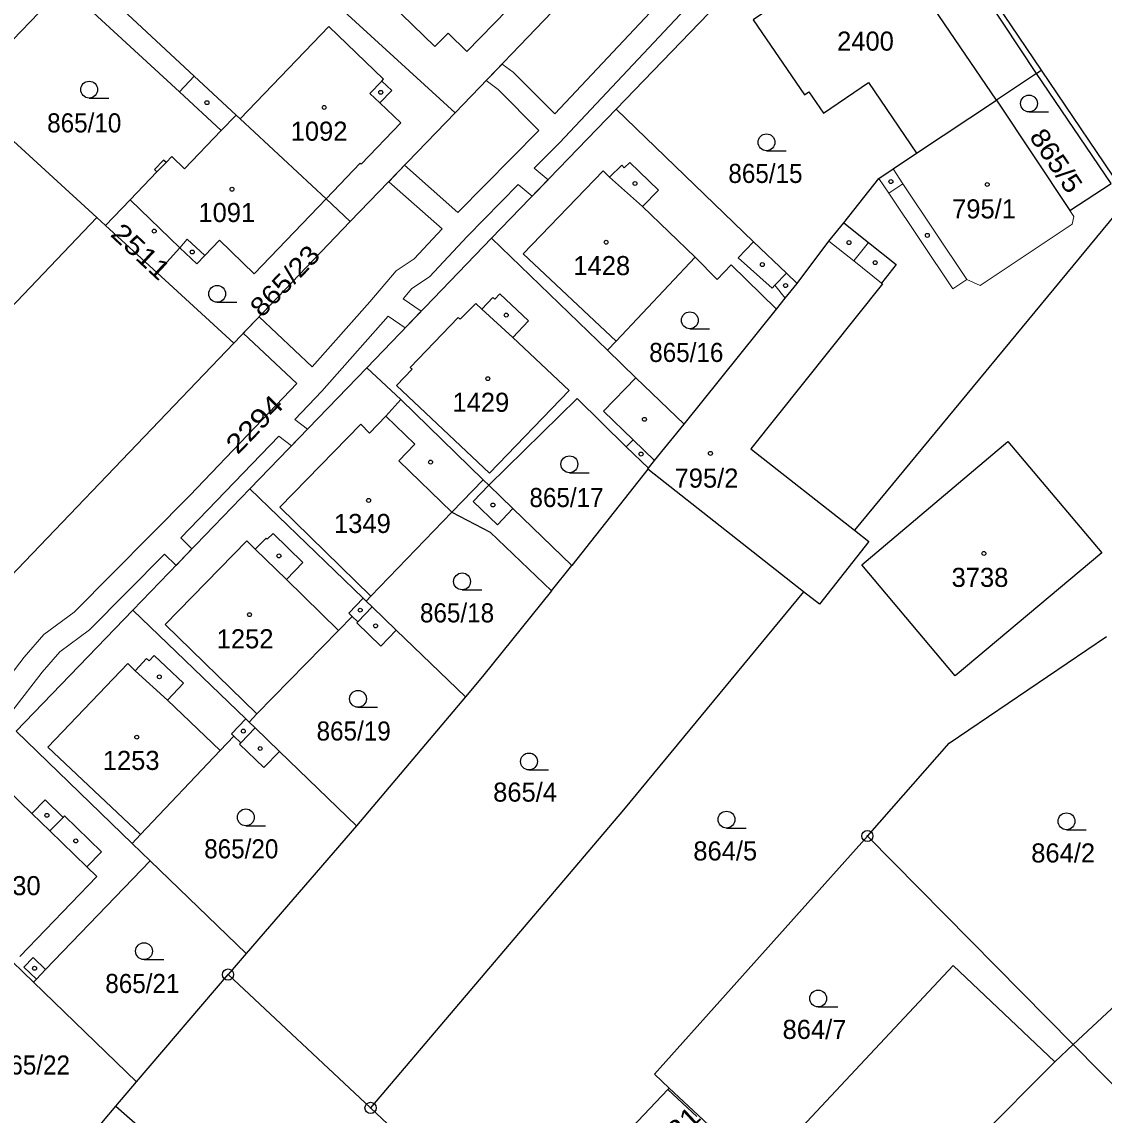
# Model space of a CAD drawing. Extents: x -679733 to -673243, y -1075091 to -1066557.
# Drawn here: x -676292.7 to -676196.3, y -1071108.5 to -1071011.1 of the extents above; entities that cross this region are included whole.
import ezdxf
from ezdxf.enums import TextEntityAlignment as Align

# ---------------------------------------------------------------- set-up
doc = ezdxf.new("R2010")
doc.units = 0
doc.header["$LTSCALE"] = 0.68
for name, color, linetype, lineweight in [('1', 7, 'Continuous', 25), ('13', 7, 'Continuous', 13), ('3', 7, 'Continuous', 25), ('4', 7, 'Continuous', 13), ('5', 7, 'Continuous', 25), ('8', 7, 'Continuous', 25)]:
    doc.layers.add(name, color=color, linetype=linetype, lineweight=lineweight)
doc.layers.add('2', color=7, linetype='Continuous')

msp = doc.modelspace()

# ---------------------------------------------------------------- linework, layer by layer
at = {"layer": '1'}
for p, q in [((-676202.3, -1071015.71), (-676205.88, -1071018.09)), ((-676202.3, -1071015.71), (-676201.89, -1071015.43)), ((-676286, -1071028.56), (-676298.09, -1071017.48)), ((-676212.98, -1071022.82), (-676205.88, -1071018.09)), ((-676285.24, -1071029.26), (-676283.05, -1071026.98)), ((-676285.24, -1071029.26), (-676286, -1071028.56)), ((-676263.43, -1071028.91), (-676273.8, -1071039.74)), ((-676250.85, -1071030.4), (-676261.96, -1071041.92)), ((-676278.62, -1071031.24), (-676280.64, -1071033.48)), ((-676233.68, -1071046.96), (-676225.46, -1071036.7)), ((-676236.94, -1071050.95), (-676243.69, -1071059.54)), ((-676236.94, -1071050.95), (-676236.88, -1071050.87)), ((-676223.05, -1071061.88), (-676236.94, -1071050.95)), ((-676259.33, -1071065.29), (-676253.17, -1071071.24)), ((-676269.73, -1071076.09), (-676262.87, -1071082.71)), ((-676199.04, -1071102.18), (-676217.37, -1071083.62)), ((-676281.26, -1071085.83), (-676272.71, -1071094.08)), ((-676282.46, -1071105.51), (-676274.32, -1071095.96)), ((-676286.33, -1071110.08), (-676284.31, -1071107.69)), ((-676284.31, -1071107.69), (-676280.02, -1071111.43))]:
    msp.add_line(p, q, dxfattribs=at)
for points in [[(-676222.29, -1070986.06), (-676221.96, -1070985.71), (-676219.92, -1070988.76), (-676201.89, -1071015.43), (-676194.14, -1071026.89)], [(-676273.49, -1070991.99), (-676278.31, -1070997.07), (-676254.08, -1071019.23), (-676244.73, -1071009.5), (-676246.98, -1071007.53)], [(-676262.62, -1070992.93), (-676264.04, -1070994.5), (-676263.41, -1070995.07), (-676267.35, -1071000.07), (-676261.61, -1071005.41), (-676262.78, -1071006.61), (-676255.89, -1071013.33), (-676254.71, -1071012.13), (-676253.04, -1071013.76), (-676246.98, -1071007.53)], [(-676202.3, -1071015.71), (-676215.46, -1070995.83), (-676217.48, -1070995.82), (-676239.74, -1071018.89)], [(-676205.88, -1071018.09), (-676216.52, -1071002.43), (-676222.45, -1071006.39), (-676221.95, -1071007.14), (-676227.53, -1071010.95), (-676222.98, -1071017.63), (-676222.57, -1071017.35), (-676221.27, -1071019.25), (-676217.26, -1071016.52), (-676212.98, -1071022.82)], [(-676273.23, -1071019.76), (-676273.59, -1071019.42), (-676277.33, -1071015.95), (-676287.49, -1071006.49)], [(-676298.37, -1071017.82), (-676298.09, -1071017.48), (-676288.88, -1071007.93)], [(-676288.88, -1071007.93), (-676278.64, -1071017.35), (-676274.92, -1071020.81), (-676278.19, -1071024.2), (-676279.33, -1071023.11), (-676279.84, -1071023.64), (-676280.06, -1071023.44), (-676280.87, -1071024.28), (-676280.65, -1071024.49), (-676283.05, -1071026.98), (-676278.62, -1071031.24)], [(-676265.59, -1071026.87), (-676262.55, -1071023.72), (-676262.46, -1071023.81), (-676258.94, -1071020.13), (-676260.79, -1071018.35), (-676259.74, -1071017.25), (-676260.62, -1071016.4), (-676260.47, -1071016.24), (-676265.35, -1071011.55), (-676273.23, -1071019.76)], [(-676205.88, -1071018.09), (-676199.33, -1071027.93), (-676195.65, -1071025.53), (-676202.3, -1071015.71)], [(-676278.62, -1071031.24), (-676277.11, -1071032.68), (-676276.38, -1071031.93), (-676275.09, -1071030.57), (-676271.99, -1071033.55), (-676265.59, -1071026.87), (-676273.23, -1071019.76)], [(-676265.59, -1071026.87), (-676263.43, -1071028.91), (-676254.08, -1071019.23)], [(-676239.74, -1071018.89), (-676250.85, -1071030.4), (-676240.52, -1071040.37)], [(-676223.63, -1071034.43), (-676224.58, -1071033.51), (-676227.5, -1071030.7), (-676239.74, -1071018.89)], [(-676219.48, -1071029.01), (-676216.34, -1071025.06), (-676215.08, -1071024.22), (-676212.98, -1071022.82)], [(-676177.06, -1071053.13), (-676181.35, -1071046.77), (-676193.89, -1071028.12), (-676194.14, -1071026.89), (-676218.53, -1071056.4)], [(-676286, -1071028.56), (-676297.91, -1071041.01), (-676305.5, -1071048.94), (-676310.1, -1071053.75), (-676316.14, -1071060.07), (-676319.48, -1071063.55)], [(-676308.39, -1071075.83), (-676273.8, -1071039.74), (-676280.64, -1071033.48), (-676285.24, -1071029.26)], [(-676219.48, -1071029.01), (-676217.27, -1071030.77), (-676214.8, -1071032.73), (-676216.11, -1071034.38), (-676216.03, -1071034.44), (-676227.75, -1071049.15), (-676218.53, -1071056.4)], [(-676223.63, -1071034.43), (-676220.79, -1071030.65), (-676219.48, -1071029.01)], [(-676240.52, -1071040.37), (-676239.76, -1071039.57), (-676232.71, -1071032.09), (-676230.74, -1071034.06), (-676229.5, -1071032.77), (-676225.46, -1071036.7)], [(-676225.46, -1071036.7), (-676224.68, -1071035.73), (-676223.63, -1071034.43)], [(-676233.68, -1071046.96), (-676237.99, -1071042.81), (-676240.52, -1071040.37)], [(-676251.1, -1071052.39), (-676251.59, -1071051.92), (-676258.94, -1071044.75), (-676261.96, -1071041.92), (-676272.37, -1071052.71)], [(-676251.1, -1071052.39), (-676243.21, -1071044.66), (-676238.86, -1071048.96), (-676236.88, -1071050.87)], [(-676236.88, -1071050.87), (-676236.32, -1071050.19), (-676233.68, -1071046.96)], [(-676262.02, -1071062.7), (-676262.29, -1071062.44), (-676272.37, -1071052.71), (-676282.79, -1071063.51)], [(-676243.69, -1071059.54), (-676248.95, -1071054.47), (-676251.1, -1071052.39)], [(-676262.02, -1071062.7), (-676261.59, -1071062.25), (-676254.38, -1071054.79), (-676250.96, -1071056.56), (-676245.52, -1071061.79), (-676243.69, -1071059.54)], [(-676218.53, -1071056.4), (-676217.25, -1071057.4), (-676221.64, -1071062.98), (-676223.05, -1071061.88)], [(-676245.52, -1071061.79), (-676251.65, -1071069.42), (-676253.17, -1071071.24), (-676262.87, -1071082.71)], [(-676223.05, -1071061.88), (-676239.09, -1071081.3), (-676261.62, -1071107.83)], [(-676282.79, -1071063.51), (-676293.2, -1071074.3), (-676282.86, -1071084.28)], [(-676282.79, -1071063.51), (-676272.73, -1071073.2), (-676272.45, -1071073.47)], [(-676259.33, -1071065.29), (-676261.48, -1071063.22), (-676262.02, -1071062.7)], [(-676272.45, -1071073.47), (-676271.74, -1071072.74), (-676264.47, -1071065.31), (-676263.26, -1071064.07), (-676262.77, -1071064.55), (-676262.86, -1071064.64), (-676260.71, -1071066.72), (-676259.33, -1071065.29)], [(-676217.37, -1071083.62), (-676210.07, -1071075.34), (-676196.06, -1071065.85)], [(-676269.73, -1071076.09), (-676271.9, -1071074), (-676272.45, -1071073.47)], [(-676282.86, -1071084.28), (-676282.11, -1071083.49), (-676275.01, -1071076), (-676273.81, -1071074.73), (-676273.19, -1071075.33), (-676273.29, -1071075.44), (-676271.12, -1071077.53), (-676269.73, -1071076.09)], [(-676262.87, -1071082.71), (-676272.71, -1071094.08), (-676274.32, -1071095.96), (-676261.62, -1071107.83)], [(-676235.02, -1071106.07), (-676236.33, -1071104.84), (-676217.37, -1071083.62)], [(-676291.65, -1071096.64), (-676291.38, -1071096.37), (-676290.57, -1071095.52), (-676281.26, -1071085.83), (-676282.86, -1071084.28)], [(-676181.64, -1071084.99), (-676189.45, -1071090.81), (-676188.33, -1071092.22), (-676199.04, -1071102.18)], [(-676284.31, -1071107.69), (-676282.46, -1071105.51), (-676291.65, -1071096.64), (-676297.33, -1071091.17), (-676301.04, -1071094.98), (-676303.32, -1071097.34)], [(-676199.04, -1071102.18), (-676200.68, -1071103.72), (-676209.74, -1071095.16), (-676225.83, -1071112.33), (-676227.03, -1071113.57), (-676220.89, -1071119.33)], [(-676169.46, -1071130.8), (-676176.26, -1071125.06), (-676189.56, -1071111.78), (-676199.04, -1071102.18)], [(-676236.85, -1071113.13), (-676239.41, -1071110.71), (-676235.13, -1071106.19), (-676235.02, -1071106.07)], [(-676235.02, -1071106.07), (-676232.45, -1071108.48), (-676230.02, -1071110.76), (-676227.57, -1071113.06), (-676227.03, -1071113.57)], [(-676261.62, -1071107.83), (-676258.07, -1071111.18), (-676243.8, -1071124.53), (-676238.45, -1071129.5), (-676236.29, -1071127.21), (-676234.12, -1071124.91), (-676233.88, -1071124.66), (-676231.56, -1071122.19), (-676229.54, -1071120.04)]]:
    msp.add_lwpolyline(points, dxfattribs=at)
msp.add_lwpolyline([(-676196.5, -1071058.41), (-676209.55, -1071069.37), (-676217.87, -1071059.47), (-676204.86, -1071048.48)], close=True, dxfattribs=at)
at = {"layer": '13'}
for points in [[(-676294.29, -1071073.44), (-676290.89, -1071069.03), (-676289.3, -1071067.22), (-676286.67, -1071065.26), (-676279.97, -1071058.52), (-676278.94, -1071059.52), (-676277.53, -1071058.06), (-676278.53, -1071057.07), (-676269.79, -1071048.02), (-676268.67, -1071048.87), (-676267.24, -1071047.39), (-676268.37, -1071046.53), (-676265.97, -1071044.02), (-676260.05, -1071037.34), (-676258.55, -1071038.38), (-676257.11, -1071036.9), (-676258.72, -1071035.78), (-676257.94, -1071034.87), (-676256.37, -1071033.82), (-676253.03, -1071030.23), (-676248.47, -1071025.62), (-676247.23, -1071026.65), (-676245.81, -1071025.18), (-676247.04, -1071024.16), (-676244.78, -1071021.9), (-676232.64, -1071008.96)], [(-676234.84, -1071008.26), (-676245.22, -1071019.33), (-676248.93, -1071015.62), (-676249.9, -1071014.88), (-676251.33, -1071016.36), (-676250.27, -1071017.16), (-676246.63, -1071020.8), (-676253.84, -1071028.09)], [(-676253.84, -1071028.09), (-676258.59, -1071023.9), (-676260.01, -1071025.37), (-676255.26, -1071029.57), (-676257.73, -1071032.22), (-676259.34, -1071033.31), (-676261.69, -1071036.07), (-676266.82, -1071041.84), (-676271.55, -1071037.39), (-676272.96, -1071038.86), (-676268.2, -1071043.34), (-676270.66, -1071045.92), (-676277.72, -1071053.3), (-676288.03, -1071063.68), (-676290.72, -1071065.68), (-676292.49, -1071067.71), (-676295.87, -1071072.08)]]:
    msp.add_lwpolyline(points, dxfattribs=at)
at = {"layer": '3'}
for p, q in [((-676286.683, -1071017.91), (-676284.933, -1071017.91)), ((-676202.973, -1071019.14), (-676201.223, -1071019.14)), ((-676226.353, -1071022.6), (-676224.603, -1071022.6)), ((-676275.293, -1071036.1), (-676273.543, -1071036.1)), ((-676233.183, -1071038.45), (-676231.433, -1071038.45)), ((-676243.913, -1071051.27), (-676242.163, -1071051.27)), ((-676253.473, -1071061.7), (-676251.723, -1071061.7)), ((-676262.743, -1071072.16), (-676260.993, -1071072.16)), ((-676247.513, -1071077.73), (-676245.763, -1071077.73)), ((-676272.733, -1071082.71), (-676270.983, -1071082.71)), ((-676229.923, -1071082.91), (-676228.173, -1071082.91)), ((-676199.633, -1071083.06), (-676197.883, -1071083.06)), ((-676281.803, -1071094.62), (-676280.053, -1071094.62)), ((-676221.753, -1071098.84), (-676220.003, -1071098.84))]:
    msp.add_line(p, q, dxfattribs=at)
for centre in [(-676286.6829, -1071017.1598), (-676202.9729, -1071018.3898), (-676226.3529, -1071021.8498), (-676275.2929, -1071035.3498), (-676233.1829, -1071037.6998), (-676243.9129, -1071050.5198), (-676253.4729, -1071060.9498), (-676262.7429, -1071071.4098), (-676247.5129, -1071076.9798), (-676272.7329, -1071081.9598), (-676229.9229, -1071082.1598), (-676199.6329, -1071082.3098), (-676281.8029, -1071093.8698), (-676221.7529, -1071098.0898)]:
    msp.add_circle(centre, 0.75, dxfattribs=at)
at = {"layer": '4'}
for p, q in [((-676278.64, -1071017.35), (-676277.33, -1071015.95)), ((-676261.68, -1071017.5), (-676260.62, -1071016.4)), ((-676260.79, -1071018.35), (-676261.68, -1071017.5)), ((-676274.92, -1071020.81), (-676273.59, -1071019.42)), ((-676280.65, -1071024.49), (-676279.84, -1071023.64)), ((-676239.02, -1071024.11), (-676238.54, -1071023.64)), ((-676238.54, -1071023.64), (-676235.99, -1071026.1)), ((-676248.02, -1071031.78), (-676240.91, -1071024.4)), ((-676240.91, -1071024.4), (-676240.33, -1071024.95)), ((-676240.33, -1071024.95), (-676239.24, -1071023.88)), ((-676239.24, -1071023.88), (-676239.02, -1071024.11)), ((-676215.08, -1071024.22), (-676214.21, -1071025.55)), ((-676240.33, -1071024.95), (-676237.4, -1071027.56)), ((-676216.34, -1071025.06), (-676215.46, -1071026.38)), ((-676214.21, -1071025.55), (-676215.46, -1071026.38)), ((-676214.21, -1071025.55), (-676208.52, -1071034.08)), ((-676235.99, -1071026.1), (-676237.4, -1071027.56)), ((-676215.46, -1071026.38), (-676209.77, -1071034.91)), ((-676237.4, -1071027.56), (-676232.71, -1071032.09)), ((-676198.98, -1071028.46), (-676199.33, -1071027.93)), ((-676199.13, -1071029.15), (-676198.98, -1071028.46)), ((-676207.33, -1071034.61), (-676199.13, -1071029.15)), ((-676278.62, -1071031.24), (-676277.95, -1071030.49)), ((-676277.95, -1071030.49), (-676276.38, -1071031.93)), ((-676228.88, -1071032.13), (-676227.5, -1071030.7)), ((-676218.57, -1071032.41), (-676220.79, -1071030.65)), ((-676217.27, -1071030.77), (-676218.57, -1071032.41)), ((-676239.76, -1071039.57), (-676248.02, -1071031.78)), ((-676225.86, -1071034.83), (-676228.88, -1071032.13)), ((-676216.11, -1071034.38), (-676218.57, -1071032.41)), ((-676225.62, -1071034.58), (-676224.58, -1071033.51)), ((-676209.77, -1071034.91), (-676208.52, -1071034.08)), ((-676208.52, -1071034.08), (-676207.33, -1071034.61)), ((-676250.56, -1071035.81), (-676250.11, -1071035.34)), ((-676250.11, -1071035.34), (-676247.56, -1071037.74)), ((-676225.62, -1071034.58), (-676225.86, -1071034.83)), ((-676224.68, -1071035.73), (-676225.62, -1071034.58)), ((-676253.63, -1071037.61), (-676252.25, -1071036.19)), ((-676252.25, -1071036.19), (-676251.71, -1071036.71)), ((-676251.71, -1071036.71), (-676250.73, -1071035.66)), ((-676250.73, -1071035.66), (-676250.56, -1071035.81)), ((-676248.96, -1071039.24), (-676251.71, -1071036.71)), ((-676258.1, -1071041.89), (-676253.81, -1071037.44)), ((-676253.81, -1071037.44), (-676253.63, -1071037.61)), ((-676247.56, -1071037.74), (-676248.96, -1071039.24)), ((-676248.96, -1071039.24), (-676243.92, -1071043.96)), ((-676259.31, -1071043.5), (-676257.92, -1071042.06)), ((-676257.92, -1071042.06), (-676258.1, -1071041.89)), ((-676240.87, -1071045.8), (-676237.99, -1071042.81)), ((-676251.02, -1071051.32), (-676259.31, -1071043.5)), ((-676243.92, -1071043.96), (-676251.02, -1071051.32)), ((-676258.94, -1071044.75), (-676260.25, -1071046.23)), ((-676238.24, -1071048.33), (-676240.87, -1071045.8)), ((-676269.7, -1071054.33), (-676262.5, -1071046.96)), ((-676262.5, -1071046.96), (-676261.71, -1071047.74)), ((-676261.71, -1071047.74), (-676260.25, -1071046.23)), ((-676260.25, -1071046.23), (-676257.67, -1071048.73)), ((-676257.67, -1071048.73), (-676259.11, -1071050.22)), ((-676238.86, -1071048.96), (-676238.24, -1071048.33)), ((-676238.24, -1071048.33), (-676236.32, -1071050.19)), ((-676259.11, -1071050.22), (-676254.38, -1071054.79)), ((-676254.38, -1071054.79), (-676251.59, -1071051.92)), ((-676252.49, -1071053.83), (-676251.1, -1071052.39)), ((-676250.33, -1071055.9), (-676252.49, -1071053.83)), ((-676261.59, -1071062.25), (-676269.7, -1071054.33)), ((-676248.95, -1071054.47), (-676250.33, -1071055.9)), ((-676270.82, -1071057.19), (-676270.31, -1071056.68)), ((-676270.31, -1071056.68), (-676267.65, -1071059.28)), ((-676279.93, -1071064.79), (-676272.65, -1071057.34)), ((-676272.65, -1071057.34), (-676271.91, -1071058.08)), ((-676271.91, -1071058.08), (-676270.92, -1071057.09)), ((-676270.92, -1071057.09), (-676270.82, -1071057.19)), ((-676269.11, -1071060.77), (-676271.91, -1071058.08)), ((-676267.65, -1071059.28), (-676269.11, -1071060.77)), ((-676269.11, -1071060.77), (-676264.47, -1071065.31)), ((-676263.57, -1071063.77), (-676262.29, -1071062.44)), ((-676262.77, -1071064.55), (-676261.48, -1071063.22)), ((-676263.26, -1071064.07), (-676263.57, -1071063.77)), ((-676271.74, -1071072.74), (-676279.93, -1071064.79)), ((-676290.38, -1071075.7), (-676283.26, -1071068.27)), ((-676283.26, -1071068.27), (-676282.59, -1071068.9)), ((-676282.59, -1071068.9), (-676281.58, -1071067.81)), ((-676281.58, -1071067.81), (-676281.35, -1071068.02)), ((-676281.35, -1071068.02), (-676280.9, -1071067.54)), ((-676280.9, -1071067.54), (-676278.28, -1071070.02)), ((-676282.59, -1071068.9), (-676279.72, -1071071.53)), ((-676278.28, -1071070.02), (-676279.72, -1071071.53)), ((-676279.72, -1071071.53), (-676275.01, -1071076)), ((-676274.01, -1071074.53), (-676272.73, -1071073.2)), ((-676273.19, -1071075.33), (-676271.9, -1071074)), ((-676273.81, -1071074.73), (-676274.01, -1071074.53)), ((-676282.11, -1071083.49), (-676290.38, -1071075.7)), ((-676293.99, -1071079.47), (-676291.8, -1071081.61)), ((-676291.8, -1071081.61), (-676290.62, -1071080.41)), ((-676290.62, -1071080.41), (-676289.02, -1071081.96)), ((-676291.8, -1071081.61), (-676290.2, -1071083.17)), ((-676289.02, -1071081.96), (-676290.2, -1071083.17)), ((-676289.02, -1071081.96), (-676288.89, -1071081.82)), ((-676288.89, -1071081.82), (-676285.58, -1071085.02)), ((-676290.2, -1071083.17), (-676286.89, -1071086.38)), ((-676286.89, -1071086.38), (-676285.58, -1071085.02)), ((-676286.01, -1071087.23), (-676286.89, -1071086.38)), ((-676292.86, -1071094.36), (-676286.01, -1071087.23)), ((-676292.51, -1071095.29), (-676291.69, -1071094.44)), ((-676291.69, -1071094.44), (-676290.57, -1071095.52)), ((-676292.51, -1071095.29), (-676291.38, -1071096.37)), ((-676200.68, -1071103.72), (-676211.74, -1071114.85)), ((-676232.57, -1071108.6), (-676235.13, -1071106.19))]:
    msp.add_line(p, q, dxfattribs=at)
at = {"layer": '5'}
for centre in [(-676260.7168, -1071017.3992), (-676276.1968, -1071018.3192), (-676265.7568, -1071018.7492), (-676238.0668, -1071025.5192), (-676215.2768, -1071025.3492), (-676206.6968, -1071025.6092), (-676273.9668, -1071026.0292), (-676280.8968, -1071029.7592), (-676212.0268, -1071030.1392), (-676277.5068, -1071031.6192), (-676240.6368, -1071030.7492), (-676219.0068, -1071030.7792), (-676216.6768, -1071032.5692), (-676226.7268, -1071032.7392), (-676224.6568, -1071034.6092), (-676249.5368, -1071037.2392), (-676251.1768, -1071042.8992), (-676237.2268, -1071046.5192), (-676237.5268, -1071049.6092), (-676231.3468, -1071049.5492), (-676256.2768, -1071050.3292), (-676261.7968, -1071053.7392), (-676250.7268, -1071054.1492), (-676269.7868, -1071058.6792), (-676206.9868, -1071058.4592), (-676262.5468, -1071063.5092), (-676272.4068, -1071063.9092), (-676261.1768, -1071064.9092), (-676280.4368, -1071069.4492), (-676272.9568, -1071074.2792), (-676282.4468, -1071074.8192), (-676271.4568, -1071075.8292), (-676290.4568, -1071081.7792), (-676287.8868, -1071084.0592), (-676291.5568, -1071095.3992)]:
    msp.add_circle(centre, 0.175, dxfattribs=at)
at = {"layer": '8'}
for centre, radius in [((-676217.37, -1071083.6199), 0.5), ((-676217.37, -1071083.6199), 0.0303), ((-676274.32, -1071095.9599), 0.5), ((-676274.32, -1071095.9599), 0.0303), ((-676261.62, -1071107.8299), 0.5), ((-676261.62, -1071107.8299), 0.0303)]:
    msp.add_circle(centre, radius, dxfattribs=at)

# ---------------------------------------------------------------- texts
at = {"layer": '2'}
for s, p in [('2400', (-676217.54, -1071013.69)), ('1092', (-676266.21, -1071021.71)), ('1091', (-676274.43, -1071028.95)), ('795/1', (-676206.98, -1071028.63)), ('1428', (-676241.03, -1071033.68)), ('1429', (-676251.8, -1071045.85)), ('795/2', (-676231.7, -1071052.6)), ('1349', (-676262.35, -1071056.64)), ('3738', (-676207.34, -1071061.44)), ('1252', (-676272.8, -1071066.91)), ('1253', (-676282.95, -1071077.739)), ('865/4', (-676247.86, -1071080.56)), ('864/5', (-676230.03, -1071085.8)), ('864/2', (-676199.93, -1071085.979)), ('1430', (-676293.54, -1071088.89)), ('864/7', (-676222.08, -1071101.69))]:
    msp.add_text(s, height=1.7, dxfattribs=at).set_placement(p, align=Align.CENTER)
at = {"layer": '2', "width": 0.95}
for s, p in [('865/10', (-676287.129, -1071020.97)), ('865/15', (-676226.449, -1071025.47)), ('865/16', (-676233.499, -1071041.41)), ('865/17', (-676244.169, -1071054.33)), ('865/18', (-676253.919, -1071064.6)), ('865/19', (-676263.129, -1071075.12)), ('865/20', (-676273.139, -1071085.61)), ('865/21', (-676281.949, -1071097.6)), ('865/22', (-676291.699, -1071104.86))]:
    msp.add_text(s, height=1.7, dxfattribs=at).set_placement(p, align=Align.CENTER)
at = {"layer": '2'}
for s, rotation, width, p in [('865/5', 304, 1.1, (-676201.2504, -1071023.9622)), ('2511', 317, 1.2, (-676282.6632, -1071032.201)), ('865/23', 46, 1.1, (-676268.6476, -1071034.7765)), ('2294', 46, 1.2, (-676271.3583, -1071047.546)), ('3921', 43, 1.2, (-676234.2832, -1071110.861))]:
    msp.add_text(s, height=1.7, rotation=rotation, dxfattribs=dict(at, width=width)).set_placement(p, align=Align.CENTER)

doc.saveas('drawing.dxf')
